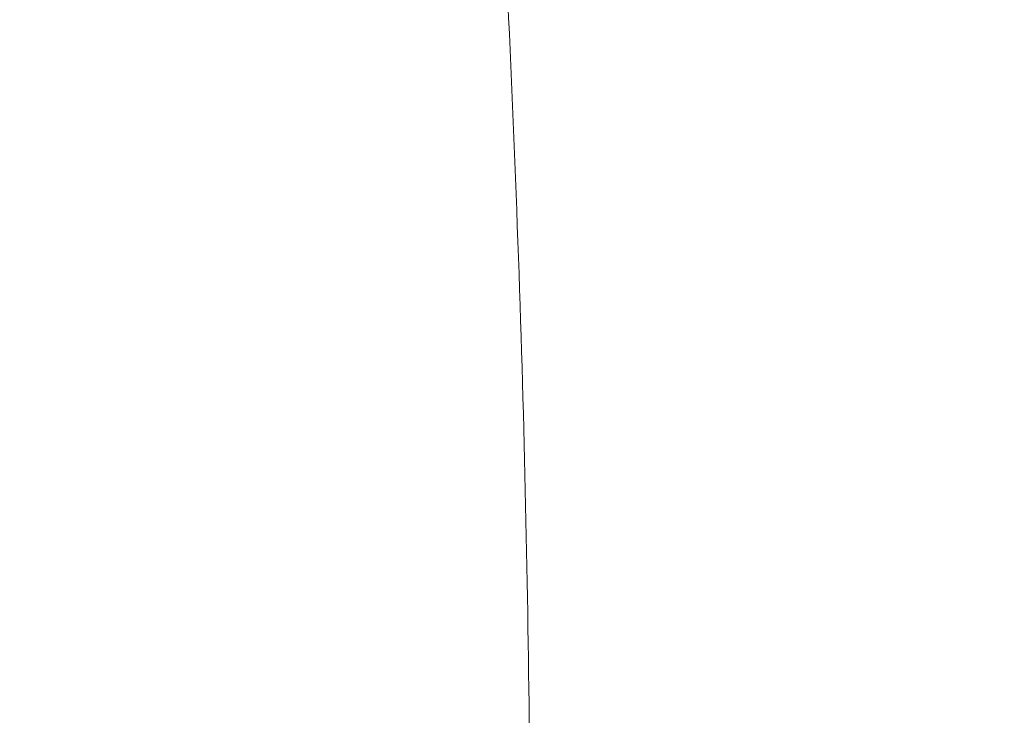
# Model space of a CAD drawing. Header units: inches. Extents: x 1 to 109, y 1 to 85.
# Tile 812 of 1056: x 88.48869 to 88.49194, y 24.49696 to 24.49926. Entities that reach past the tile are written whole.
import ezdxf

# ---------------------------------------------------------------- set-up
doc = ezdxf.new("R2010")
doc.units = ezdxf.units.IN
doc.header["$MEASUREMENT"] = 0

msp = doc.modelspace()

# ---------------------------------------------------------------- linework, layer by layer
at = {"color": 7, "linetype": 'Continuous', "lineweight": 15, "ltscale": 5}
for points, knots in [([(88.4862944, 24.4840398), (88.4865058, 24.4839997), (88.4868762, 24.4839293), (88.4873842, 24.4840945), (88.487829, 24.4843927), (88.4882558, 24.4848622), (88.4886513, 24.4854899), (88.4890106, 24.4862628), (88.4893332, 24.4871731), (88.489622, 24.4882386), (88.4898647, 24.4894238), (88.4900599, 24.4907043), (88.4902094, 24.4920692), (88.4903153, 24.4935509), (88.4903727, 24.4951008), (88.4903836, 24.496693), (88.490351, 24.4983187), (88.4902739, 24.5000117), (88.4901535, 24.5017325), (88.4899933, 24.5034587), (88.4897957, 24.5051855), (88.489559, 24.5069305), (88.4892857, 24.5086719), (88.4889799, 24.5103901), (88.4886431, 24.5120818), (88.4882757, 24.5137445), (88.487894, 24.5153089), (88.4875062, 24.5167618), (88.4871165, 24.518102), (88.4867127, 24.5193865), (88.4864344, 24.5201797), (88.4862944, 24.5205787)], [0, 0, 0, 0, 0.047744, 0.083678, 0.119866, 0.15687, 0.194162, 0.229379, 0.264854, 0.301165, 0.337774, 0.371568, 0.405611, 0.440449, 0.475566, 0.508195, 0.541055, 0.574642, 0.608478, 0.640891, 0.673522, 0.706831, 0.740369, 0.773577, 0.807002, 0.8411, 0.875426, 0.906349, 0.937273, 0.968445, 1, 1, 1, 1]), ([(88.5032173, 24.4341884), (88.5031278, 24.4360523), (88.5029472, 24.4398112), (88.5026617, 24.4454627), (88.5023645, 24.451134), (88.5020566, 24.4567788), (88.5017405, 24.4623489), (88.5014248, 24.4676916), (88.5011123, 24.4727715), (88.5008055, 24.4775614), (88.5005005, 24.4821258), (88.5001995, 24.486433), (88.4998989, 24.4905357), (88.4996011, 24.4943903), (88.499309, 24.497955), (88.499029, 24.501144), (88.4987637, 24.5039782), (88.498486, 24.5064731), (88.4982012, 24.5085857), (88.4979109, 24.510314), (88.4976177, 24.5116582), (88.4973179, 24.5126327), (88.4970136, 24.5132232), (88.4967007, 24.513425), (88.4963818, 24.5132068), (88.4960593, 24.512543), (88.4957422, 24.5114491), (88.495433, 24.5099428), (88.4951341, 24.5080482), (88.4948524, 24.5058364), (88.4945893, 24.5033537), (88.4943379, 24.5006182), (88.4940721, 24.4975625), (88.4937957, 24.4941712), (88.4935032, 24.4903796), (88.4931963, 24.486184), (88.4928766, 24.4815898), (88.4925526, 24.4767104), (88.4922271, 24.4715845), (88.4919028, 24.4662549), (88.4915884, 24.4608713), (88.4912861, 24.4554893), (88.4909976, 24.4501583), (88.4907189, 24.4448109), (88.4904508, 24.4394859), (88.4902808, 24.435945), (88.4901965, 24.4341884)], [0, 0, 0, 0, 0.0224789, 0.0453313, 0.0685062, 0.0919475, 0.1155952, 0.1393856, 0.1618887, 0.1844038, 0.2068744, 0.2292447, 0.2514602, 0.2747945, 0.2978377, 0.320536, 0.3429176, 0.3655625, 0.3885596, 0.4105181, 0.432694, 0.4550359, 0.4774899, 0.5000003, 0.523873, 0.5476785, 0.5713505, 0.5948251, 0.6180416, 0.6409433, 0.662202, 0.6833271, 0.7047784, 0.7265313, 0.74854, 0.7721069, 0.7958441, 0.8196866, 0.8435676, 0.8674198, 0.891176, 0.9134288, 0.9354857, 0.9572967, 0.9788157, 1, 1, 1, 1]), ([(88.496299, 24.5130045), (88.4946537, 24.5101679), (88.4913647, 24.5044976), (88.4880709, 24.4988304), (88.4864249, 24.4959982)], [0, 0, 0, 0, 0.500247, 1, 1, 1, 1])]:
    msp.add_open_spline(points, degree=3, knots=knots, dxfattribs=at)

doc.saveas('drawing.dxf')
